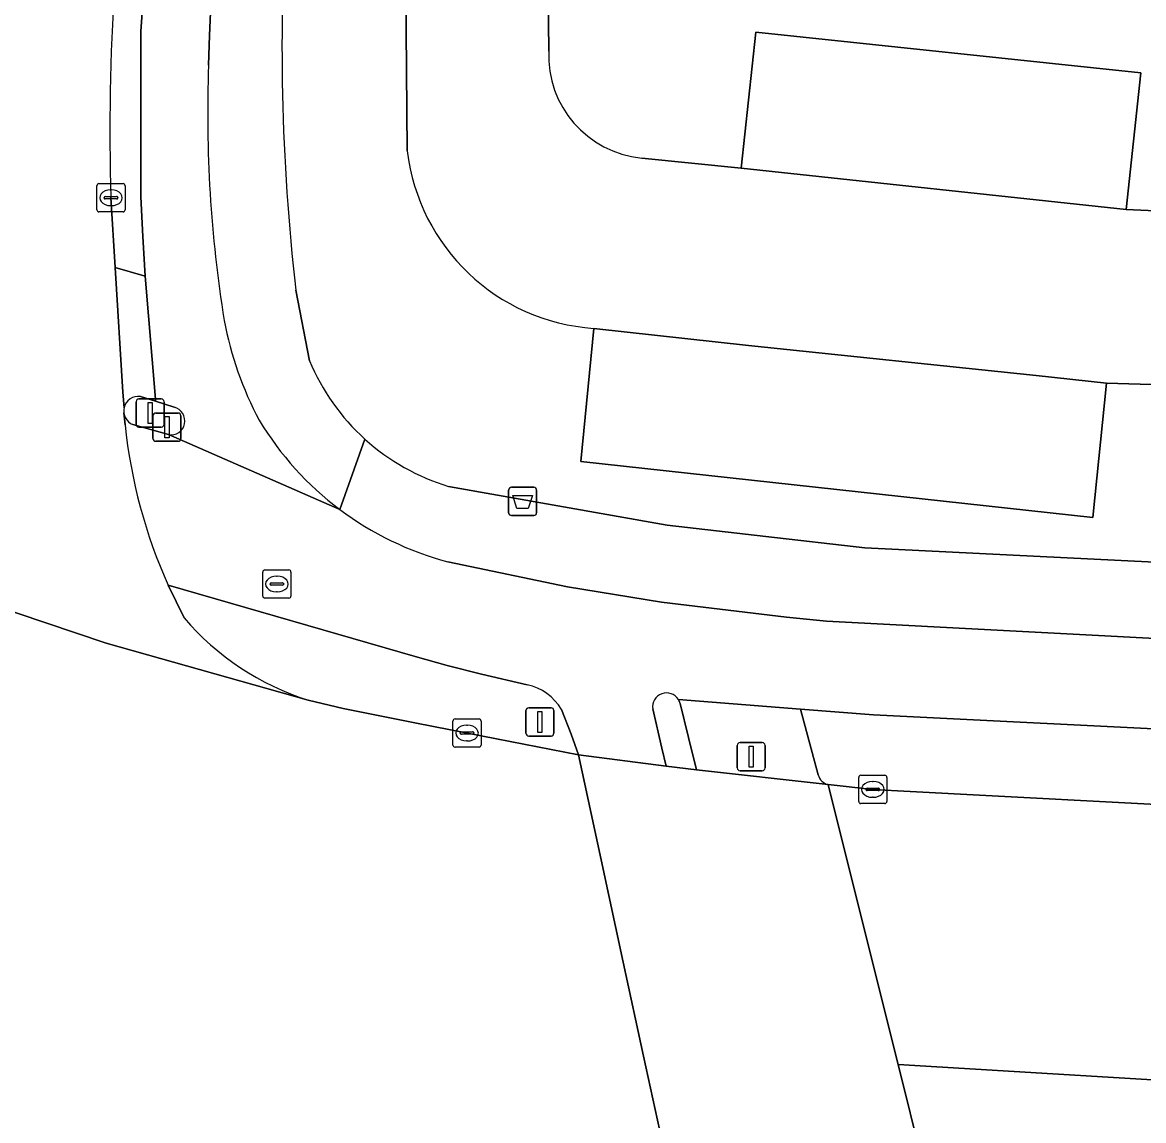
# Model space of a CAD drawing. Extents: x 160023 to 161302, y 384750 to 385707.
# Drawn here: x 160368.97 to 160408.71, y 384803.12 to 384842.06 of the extents above; entities that cross this region are included whole.
import ezdxf

# ---------------------------------------------------------------- set-up
doc = ezdxf.new("R2010")
doc.units = 0
for name, color, linetype in [('IMGEO_Afvalbak', 7, 'Continuous'), ('IMGEO_Berm_groen', 7, 'Continuous'), ('IMGEO_Drukknoppaal', 7, 'Continuous'), ('IMGEO_Fietspad_open', 7, 'Continuous'), ('IMGEO_Kolk', 7, 'Continuous'), ('IMGEO_Parkeervlak_open', 7, 'Continuous'), ('IMGEO_Rijbaan_lokaal_open', 7, 'Continuous'), ('IMGEO_Rijbaan_regionaal_gesloten', 7, 'Continuous'), ('IMGEO_Rioolput', 7, 'Continuous'), ('IMGEO_Verkeerseiland_groen', 7, 'Continuous'), ('IMGEO_Verkeerseiland_open', 7, 'Continuous'), ('IMGEO_Verkeersregelinstallatiepaal', 7, 'Continuous'), ('IMGEO_Voetpad_open', 7, 'Continuous')]:
    doc.layers.add(name, color=color, linetype=linetype)

msp = doc.modelspace()

# ---------------------------------------------------------------- linework, layer by layer
at = {"layer": 'IMGEO_Afvalbak'}
for p, q in [((160386.203, 384824.675), (160386.203, 384825.475)), ((160386.203, 384825.475), (160386.203, 384824.675)), ((160386.303, 384825.575), (160387.093, 384825.575)), ((160387.093, 384825.575), (160386.303, 384825.575)), ((160387.193, 384825.475), (160387.193, 384824.675)), ((160387.193, 384824.675), (160387.193, 384825.475)), ((160387.093, 384824.575), (160386.303, 384824.575)), ((160386.303, 384824.575), (160387.093, 384824.575))]:
    msp.add_line(p, q, dxfattribs=at)
msp.add_lwpolyline([(160386.346, 384825.289), (160387.05, 384825.289), (160386.901, 384824.819), (160386.495, 384824.819), (160386.346, 384825.289)], dxfattribs=at)
for centre, start, end in [((160386.303, 384825.475), 90, 180), ((160386.303, 384825.475), 90, 180), ((160387.093, 384825.475), 0, 90), ((160387.093, 384825.475), 360, 90), ((160386.303, 384824.675), 180, 270), ((160386.303, 384824.675), 180, 270), ((160387.093, 384824.675), 270, 0), ((160387.093, 384824.675), 270, 0)]:
    msp.add_arc(centre, 0.1, start, end, dxfattribs=at)
at = {"layer": 'IMGEO_Berm_groen'}
for points in [[(160382.609, 384837.5), (160382.52, 384847.543)], [(160378.656, 384832.567), (160379.144, 384830.062)], [(160384.071, 384825.609), (160391.819, 384824.238), (160395.323, 384823.834), (160398.827, 384823.43), (160442.352, 384821.277), (160442.814, 384832.48)], [(160435.35, 384827.823), (160435.192, 384827.471), (160434.975, 384823.199), (160411.226, 384824.464), (160411.37, 384829.048), (160411.373, 384829.155), (160407.399, 384829.267), (160406.908, 384824.505), (160388.76, 384826.493), (160389.223, 384831.21)], [(160451.079, 384814.899), (160423.501, 384816.289), (160399.135, 384817.504), (160396.553, 384817.704), (160397.178, 384815.387)], [(160397.527, 384815.035), (160399.113, 384814.862), (160399.993, 384814.809), (160423.269, 384813.587), (160444.761, 384812.581), (160466.286, 384811.459), (160470.54, 384811.209), (160475.583, 384811.805), (160481.533, 384812.763)]]:
    msp.add_lwpolyline(points, dxfattribs=at)
for centre, radius, start, end in [((160454.392, 384841.183), 76.224, 176.03453, 186.49009), ((160389.711, 384838.346), 7.152, 186.7892, 266.0875), ((160386.339, 384833.066), 7.797, 202.6572, 227.8702), ((160386.32, 384833.046), 7.769, 227.8785, 253.1749), ((160397.634, 384815.49), 0.468, 192.756, 256.7536)]:
    msp.add_arc(centre, radius, start, end, dxfattribs=at)
at = {"layer": 'IMGEO_Drukknoppaal'}
for p, q in [((160373.694, 384828.206), (160374.484, 384828.206)), ((160374.484, 384828.206), (160373.694, 384828.206)), ((160373.594, 384827.306), (160373.594, 384828.106)), ((160373.594, 384828.106), (160373.594, 384827.306)), ((160374.584, 384828.106), (160374.584, 384827.306)), ((160374.584, 384827.306), (160374.584, 384828.106)), ((160374.484, 384827.206), (160373.694, 384827.206)), ((160373.694, 384827.206), (160374.484, 384827.206))]:
    msp.add_line(p, q, dxfattribs=at)
msp.add_lwpolyline([(160374.014, 384828.081), (160374.164, 384828.081), (160374.164, 384827.331), (160374.014, 384827.331), (160374.014, 384828.081)], dxfattribs=at)
for centre, start, end in [((160373.694, 384828.106), 90, 180), ((160373.694, 384828.106), 90, 180), ((160374.484, 384828.106), 0, 90), ((160374.484, 384828.106), 360, 90), ((160373.694, 384827.306), 180, 270), ((160373.694, 384827.306), 180, 270), ((160374.484, 384827.306), 270, 0), ((160374.484, 384827.306), 270, 0)]:
    msp.add_arc(centre, 0.1, start, end, dxfattribs=at)
at = {"layer": 'IMGEO_Fietspad_open'}
for points in [[(160375.567, 384840.544), (160375.6, 384841.597), (160375.734, 384844.604), (160373.406, 384844.85), (160373.286, 384843.434), (160373.17, 384841.73), (160373.159, 384835.874), (160373.236, 384834.47), (160373.316, 384833.066), (160373.683, 384828.696), (160373.688, 384828.624), (160374.352, 384828.414)], [(160372.563, 384828.211), (160372.604, 384827.791)], [(160380.214, 384824.791), (160374.144, 384827.442), (160372.883, 384827.801)], [(160374.144, 384827.442), (160380.214, 384824.791)], [(160434.665, 384818.884), (160432.206, 384819.003), (160397.47, 384820.825), (160396.047, 384820.967), (160391.623, 384821.499), (160388.287, 384822.046), (160384.045, 384822.938)], [(160374.133, 384822.1), (160382.889, 384819.575), (160384.027, 384819.259), (160385.242, 384818.947), (160386.862, 384818.576)], [(160392.221, 384818.048), (160396.553, 384817.704), (160399.135, 384817.504), (160423.501, 384816.289), (160451.079, 384814.899), (160470.802, 384814.136), (160480.436, 384813.709), (160481.468, 384813.626)], [(160388.077, 384817.7), (160388.423, 384816.824), (160388.675, 384816.089), (160391.783, 384815.694), (160391.636, 384816.332), (160391.31, 384817.717)]]:
    msp.add_lwpolyline(points, dxfattribs=at)
for centre, radius, start, end in [((160421.371, 384838.798), 45.837, 177.8166, 189.1737), ((160388.186, 384833.742), 12.275, 190.5704, 208.1538), ((160373.088, 384828.284), 0.53, 187.917, 207.5482), ((160374.229, 384827.932), 0.497, 260.1019, 75.7408), ((160391.218, 384829.741), 18.715, 185.9807, 204.0964), ((160373.084, 384828.291), 0.53, 208.4428, 247.7023), ((160386.853, 384833.646), 11.067, 210.9741, 233.1384), ((160386.871, 384833.666), 11.094, 233.1301, 255.2451), ((160386.458, 384816.735), 1.885, 30.8035, 77.6142), ((160391.798, 384817.792), 0.494, 31.1838, 188.7521)]:
    msp.add_arc(centre, radius, start, end, dxfattribs=at)
at = {"layer": 'IMGEO_Kolk'}
for p, q in [((160371.606, 384835.415), (160371.606, 384836.267)), ((160371.681, 384836.341), (160372.533, 384836.341)), ((160372.094, 384836.121), (160372.119, 384836.121)), ((160372.607, 384836.267), (160372.607, 384835.415)), ((160371.865, 384835.835), (160371.865, 384835.847)), ((160372.303, 384835.798), (160371.905, 384835.798)), ((160371.908, 384835.884), (160372.306, 384835.884)), ((160372.349, 384835.847), (160372.349, 384835.835)), ((160372.533, 384835.341), (160371.681, 384835.341)), ((160372.117, 384835.561), (160372.092, 384835.561)), ((160384.227, 384816.437), (160384.227, 384817.289)), ((160384.302, 384817.363), (160385.154, 384817.363)), ((160384.715, 384817.143), (160384.74, 384817.143)), ((160385.228, 384817.289), (160385.228, 384816.437)), ((160384.486, 384816.857), (160384.486, 384816.869)), ((160384.924, 384816.82), (160384.526, 384816.82)), ((160384.529, 384816.906), (160384.927, 384816.906)), ((160384.97, 384816.869), (160384.97, 384816.857)), ((160385.154, 384816.363), (160384.302, 384816.363)), ((160384.738, 384816.583), (160384.713, 384816.583)), ((160398.612, 384814.438), (160398.612, 384815.29)), ((160398.687, 384815.364), (160399.539, 384815.364)), ((160399.1, 384815.144), (160399.125, 384815.144)), ((160399.613, 384815.29), (160399.613, 384814.438)), ((160398.871, 384814.858), (160398.871, 384814.87)), ((160399.309, 384814.821), (160398.911, 384814.821)), ((160398.914, 384814.907), (160399.312, 384814.907)), ((160399.355, 384814.87), (160399.355, 384814.858)), ((160399.539, 384814.364), (160398.687, 384814.364)), ((160399.123, 384814.584), (160399.098, 384814.584))]:
    msp.add_line(p, q, dxfattribs=at)
for points in [[(160371.606, 384835.415), (160371.606, 384836.267)], [(160371.681, 384836.341), (160372.533, 384836.341)], [(160372.607, 384836.267), (160372.607, 384835.415)], [(160372.533, 384835.341), (160371.681, 384835.341)], [(160384.227, 384816.437), (160384.227, 384817.289)], [(160384.302, 384817.363), (160385.154, 384817.363)], [(160385.228, 384817.289), (160385.228, 384816.437)], [(160385.154, 384816.363), (160384.302, 384816.363)], [(160398.612, 384814.438), (160398.612, 384815.29)], [(160398.687, 384815.364), (160399.539, 384815.364)], [(160399.613, 384815.29), (160399.613, 384814.438)], [(160399.539, 384814.364), (160398.687, 384814.364)]]:
    msp.add_lwpolyline(points, dxfattribs=at)
for centre, radius, start, end in [((160371.683, 384836.265), 0.0765, 91.552, 178.448), ((160371.683, 384836.265), 0.0765, 91.552, 178.448), ((160372.531, 384836.265), 0.0765, 1.552, 88.448), ((160372.531, 384836.265), 0.0765, 1.552, 88.448), ((160371.905, 384835.844), 0.0403, 85.8775, 175.7526), ((160371.902, 384835.834), 0.0366, 178.938, 274.7102), ((160372.306, 384835.841), 0.043, 264.8664, 352.4533), ((160372.31, 384835.846), 0.0386, 1.7309, 96.639), ((160371.683, 384835.417), 0.0765, 181.552, 268.448), ((160371.683, 384835.417), 0.0765, 181.552, 268.448), ((160372.531, 384835.417), 0.0765, 271.552, 358.448), ((160372.531, 384835.417), 0.0765, 271.552, 358.448), ((160384.304, 384817.287), 0.0765, 91.552, 178.448), ((160384.304, 384817.287), 0.0765, 91.552, 178.448), ((160385.152, 384817.287), 0.0765, 1.552, 88.448), ((160385.152, 384817.287), 0.0765, 1.552, 88.448), ((160384.526, 384816.866), 0.0403, 85.8775, 175.7526), ((160384.523, 384816.856), 0.0366, 178.938, 274.7102), ((160384.927, 384816.863), 0.043, 264.8664, 352.4533), ((160384.931, 384816.868), 0.0386, 1.7309, 96.639), ((160384.304, 384816.439), 0.0765, 181.552, 268.448), ((160384.304, 384816.439), 0.0765, 181.552, 268.448), ((160385.152, 384816.439), 0.0765, 271.552, 358.448), ((160385.152, 384816.439), 0.0765, 271.552, 358.448), ((160398.689, 384815.288), 0.0765, 91.552, 178.448), ((160398.689, 384815.288), 0.0765, 91.552, 178.448), ((160399.537, 384815.288), 0.0765, 1.552, 88.448), ((160399.537, 384815.288), 0.0765, 1.552, 88.448), ((160398.911, 384814.867), 0.0403, 85.8775, 175.7526), ((160398.908, 384814.857), 0.0366, 178.938, 274.7102), ((160399.312, 384814.864), 0.043, 264.8664, 352.4533), ((160399.316, 384814.869), 0.0386, 1.7309, 96.639), ((160398.689, 384814.44), 0.0765, 181.552, 268.448), ((160398.689, 384814.44), 0.0765, 181.552, 268.448), ((160399.537, 384814.44), 0.0765, 271.552, 358.448), ((160399.537, 384814.44), 0.0765, 271.552, 358.448)]:
    msp.add_arc(centre, radius, start, end, dxfattribs=at)
for centre, major_axis, ratio, start_param, end_param in [((160372.093, 384835.841), (-0.387, 0.002), 0.722429, 4.712389, 7.853982), ((160372.118, 384835.841), (-0.39, 0.002), 0.717154, 1.570796, 4.712389), ((160384.714, 384816.863), (-0.387, 0.002), 0.722429, 4.712389, 7.853982), ((160384.739, 384816.863), (-0.39, 0.002), 0.717154, 1.570796, 4.712389), ((160399.099, 384814.864), (-0.387, 0.002), 0.722429, 4.712389, 7.853982), ((160399.124, 384814.864), (-0.39, 0.002), 0.717154, 1.570796, 4.712389)]:
    msp.add_ellipse(centre, major_axis=major_axis, ratio=ratio, start_param=start_param, end_param=end_param, dxfattribs=at)
at = {"layer": 'IMGEO_Parkeervlak_open'}
for points in [[(160394.442, 384836.887), (160408.089, 384835.428), (160408.619, 384840.268), (160394.967, 384841.713)], [(160407.399, 384829.267), (160404.898, 384829.542), (160394.7, 384830.607), (160389.223, 384831.21), (160388.76, 384826.493), (160406.908, 384824.505)]]:
    msp.add_lwpolyline(points, close=True, dxfattribs=at)
at = {"layer": 'IMGEO_Rijbaan_lokaal_open'}
for points in [[(160387.624, 384841.042), (160387.541, 384848.194)], [(160382.52, 384847.543), (160382.609, 384837.5)], [(160426.837, 384834.499), (160412.751, 384835.197), (160410.162, 384835.325), (160408.089, 384835.428), (160394.442, 384836.887), (160390.92, 384837.245)], [(160372.57, 384828.392), (160372.532, 384828.951), (160372.26, 384833.372), (160372.106, 384835.844)], [(160389.223, 384831.21), (160394.7, 384830.607), (160404.898, 384829.542), (160407.399, 384829.267), (160411.373, 384829.155), (160411.37, 384829.048), (160417.116, 384828.757), (160433.742, 384827.901), (160435.35, 384827.823)], [(160372.604, 384827.791), (160372.563, 384828.211)], [(160366.117, 384822.247), (160365.546, 384822.202), (160371.937, 384820.045), (160379.102, 384818.032)], [(160374.699, 384820.943), (160374.133, 384822.1)]]:
    msp.add_lwpolyline(points, dxfattribs=at)
for centre, radius, start, end in [((160447.629, 384838.273), 75.562, 176.11031, 181.84228), ((160391.281, 384840.888), 3.66, 177.583, 264.3365), ((160389.711, 384838.346), 7.152, 186.7892, 266.0875), ((160373.044, 384828.283), 0.486, 167.0456, 188.5248), ((160391.218, 384829.741), 18.715, 185.9807, 204.0964), ((160381.995, 384827.194), 9.608, 220.5865, 252.4729)]:
    msp.add_arc(centre, radius, start, end, dxfattribs=at)
at = {"layer": 'IMGEO_Rijbaan_regionaal_gesloten'}
for points in [[(160387.064, 384802.199), (160391.724, 384802.008), (160390.989, 384805.402), (160390.266, 384808.742), (160389.482, 384812.362), (160388.675, 384816.089), (160385.778, 384816.654), (160382.935, 384817.218), (160380.333, 384817.73), (160379.102, 384818.032), (160371.937, 384820.045), (160365.546, 384822.202)], [(160525.691, 384808.548), (160500, 384809.837), (160499.803, 384809.847), (160498.479, 384809.894), (160470.54, 384811.209), (160466.286, 384811.459), (160444.761, 384812.581), (160423.269, 384813.587), (160399.993, 384814.809), (160399.113, 384814.862), (160397.527, 384815.035), (160399.171, 384808.458), (160400.007, 384805.11), (160433.105, 384803.109), (160463.571, 384801.936), (160482.841, 384801.285), (160497.293, 384802.197), (160518.451, 384803.76), (160534.335, 384804.151), (160557.511, 384804.281)], [(160666.023, 384815.096), (160643.234, 384811.039), (160631.384, 384809.566), (160622.962, 384808.519), (160615.903, 384807.799), (160602.102, 384806.496), (160593.622, 384805.913), (160581.27, 384805.063), (160557.511, 384804.281), (160534.335, 384804.151), (160518.451, 384803.76), (160497.293, 384802.197), (160482.841, 384801.285), (160463.571, 384801.936), (160433.105, 384803.109), (160400.007, 384805.11), (160400.874, 384801.642), (160401.986, 384801.592), (160422.599, 384800.588), (160443.125, 384799.544), (160464.691, 384798.456), (160474.976, 384797.956)]]:
    msp.add_lwpolyline(points, dxfattribs=at)
msp.add_lwpolyline([(160397.527, 384815.035), (160392.865, 384815.563), (160391.783, 384815.694), (160388.675, 384816.089), (160389.482, 384812.362), (160390.266, 384808.742), (160390.989, 384805.402), (160391.724, 384802.008), (160395.83, 384801.875), (160400.874, 384801.642), (160400.007, 384805.11), (160399.171, 384808.458)], close=True, dxfattribs=at)
at = {"layer": 'IMGEO_Rioolput'}
for p, q in [((160377.486, 384821.72), (160377.486, 384822.572)), ((160377.561, 384822.646), (160378.413, 384822.646)), ((160378.487, 384822.572), (160378.487, 384821.72)), ((160377.788, 384822.189), (160378.186, 384822.189)), ((160377.974, 384822.426), (160377.999, 384822.426)), ((160377.745, 384822.14), (160377.745, 384822.152)), ((160378.183, 384822.103), (160377.785, 384822.103)), ((160377.997, 384821.866), (160377.972, 384821.866)), ((160378.229, 384822.152), (160378.229, 384822.14)), ((160378.413, 384821.646), (160377.561, 384821.646))]:
    msp.add_line(p, q, dxfattribs=at)
for points in [[(160377.486, 384821.72), (160377.486, 384822.572)], [(160377.561, 384822.646), (160378.413, 384822.646)], [(160378.487, 384822.572), (160378.487, 384821.72)], [(160378.413, 384821.646), (160377.561, 384821.646)]]:
    msp.add_lwpolyline(points, dxfattribs=at)
for centre, radius, start, end in [((160377.563, 384822.57), 0.0765, 91.552, 178.448), ((160377.563, 384822.57), 0.0765, 91.552, 178.448), ((160378.411, 384822.57), 0.0765, 1.552, 88.448), ((160378.411, 384822.57), 0.0765, 1.552, 88.448), ((160377.785, 384822.149), 0.0403, 85.8775, 175.7526), ((160378.19, 384822.151), 0.0386, 1.7309, 96.639), ((160377.782, 384822.139), 0.0366, 178.938, 274.7102), ((160378.186, 384822.146), 0.043, 264.8664, 352.4533), ((160377.563, 384821.722), 0.0765, 181.552, 268.448), ((160377.563, 384821.722), 0.0765, 181.552, 268.448), ((160378.411, 384821.722), 0.0765, 271.552, 358.448), ((160378.411, 384821.722), 0.0765, 271.552, 358.448)]:
    msp.add_arc(centre, radius, start, end, dxfattribs=at)
for centre, major_axis, ratio, start_param, end_param in [((160377.973, 384822.146), (-0.387, 0.002), 0.722429, 4.712389, 7.853982), ((160377.998, 384822.146), (-0.39, 0.002), 0.717154, 1.570796, 4.712389)]:
    msp.add_ellipse(centre, major_axis=major_axis, ratio=ratio, start_param=start_param, end_param=end_param, dxfattribs=at)
at = {"layer": 'IMGEO_Verkeerseiland_groen'}
for points in [[(160390.92, 384837.245), (160394.442, 384836.887), (160394.967, 384841.713), (160408.619, 384840.268), (160408.089, 384835.428), (160410.162, 384835.325), (160415.982, 384849.007)], [(160387.541, 384848.194), (160387.624, 384841.042)], [(160385.242, 384818.947), (160384.027, 384819.259), (160382.889, 384819.575), (160374.133, 384822.1), (160374.699, 384820.943)], [(160386.862, 384818.576), (160385.242, 384818.947)], [(160379.102, 384818.032), (160380.333, 384817.73), (160382.935, 384817.218), (160385.778, 384816.654), (160388.675, 384816.089), (160388.423, 384816.824), (160388.077, 384817.7)]]:
    msp.add_lwpolyline(points, dxfattribs=at)
for centre, radius, start, end in [((160391.281, 384840.888), 3.66, 177.583, 264.3365), ((160381.995, 384827.194), 9.608, 220.5865, 252.4729), ((160386.458, 384816.735), 1.885, 30.8035, 77.6142)]:
    msp.add_arc(centre, radius, start, end, dxfattribs=at)
at = {"layer": 'IMGEO_Verkeerseiland_open'}
for points in [[(160372.106, 384835.844), (160372.26, 384833.372), (160373.316, 384833.066), (160373.236, 384834.47), (160373.159, 384835.874), (160373.17, 384841.73), (160373.286, 384843.434)], [(160373.688, 384828.624), (160373.151, 384828.794)], [(160374.352, 384828.414), (160373.688, 384828.624)], [(160372.883, 384827.801), (160374.144, 384827.442)], [(160391.31, 384817.717), (160391.636, 384816.332), (160391.783, 384815.694), (160392.865, 384815.563), (160392.581, 384816.707), (160392.279, 384817.907)]]:
    msp.add_lwpolyline(points, dxfattribs=at)
for centre, radius, start, end in [((160447.629, 384838.273), 75.562, 176.11031, 181.84228), ((160373.076, 384828.281), 0.518, 81.7275, 167.6321), ((160373.044, 384828.283), 0.486, 167.0456, 188.5248), ((160373.088, 384828.284), 0.53, 187.917, 207.5482), ((160374.229, 384827.932), 0.497, 260.1019, 75.7408), ((160373.084, 384828.291), 0.53, 208.4428, 247.7023), ((160391.798, 384817.792), 0.494, 31.1838, 188.7521), ((160391.84, 384817.809), 0.45, 12.6125, 32.1068)]:
    msp.add_arc(centre, radius, start, end, dxfattribs=at)
at = {"layer": 'IMGEO_Verkeersregelinstallatiepaal'}
for p, q in [((160372.999, 384827.811), (160372.999, 384828.611)), ((160372.999, 384828.611), (160372.999, 384827.811)), ((160373.099, 384828.711), (160373.889, 384828.711)), ((160373.889, 384828.711), (160373.099, 384828.711)), ((160373.989, 384828.611), (160373.989, 384827.811)), ((160373.989, 384827.811), (160373.989, 384828.611)), ((160373.889, 384827.711), (160373.099, 384827.711)), ((160373.099, 384827.711), (160373.889, 384827.711)), ((160386.815, 384816.857), (160386.815, 384817.657)), ((160386.815, 384817.657), (160386.815, 384816.857)), ((160386.915, 384817.757), (160387.705, 384817.757)), ((160387.705, 384817.757), (160386.915, 384817.757)), ((160387.805, 384817.657), (160387.805, 384816.857)), ((160387.805, 384816.857), (160387.805, 384817.657)), ((160387.705, 384816.757), (160386.915, 384816.757)), ((160386.915, 384816.757), (160387.705, 384816.757)), ((160394.305, 384815.624), (160394.305, 384816.424)), ((160394.305, 384816.424), (160394.305, 384815.624)), ((160394.405, 384816.524), (160395.195, 384816.524)), ((160395.195, 384816.524), (160394.405, 384816.524)), ((160395.295, 384816.424), (160395.295, 384815.624)), ((160395.295, 384815.624), (160395.295, 384816.424)), ((160395.195, 384815.524), (160394.405, 384815.524)), ((160394.405, 384815.524), (160395.195, 384815.524))]:
    msp.add_line(p, q, dxfattribs=at)
for points in [[(160373.419, 384828.586), (160373.569, 384828.586), (160373.569, 384827.836), (160373.419, 384827.836), (160373.419, 384828.586)], [(160387.235, 384817.632), (160387.385, 384817.632), (160387.385, 384816.882), (160387.235, 384816.882), (160387.235, 384817.632)], [(160394.725, 384816.399), (160394.875, 384816.399), (160394.875, 384815.649), (160394.725, 384815.649), (160394.725, 384816.399)]]:
    msp.add_lwpolyline(points, dxfattribs=at)
for centre, start, end in [((160373.099, 384828.611), 90, 180), ((160373.099, 384828.611), 90, 180), ((160373.889, 384828.611), 0, 90), ((160373.889, 384828.611), 360, 90), ((160373.099, 384827.811), 180, 270), ((160373.099, 384827.811), 180, 270), ((160373.889, 384827.811), 270, 0), ((160373.889, 384827.811), 270, 0), ((160386.915, 384817.657), 90, 180), ((160386.915, 384817.657), 90, 180), ((160387.705, 384817.657), 0, 90), ((160387.705, 384817.657), 360, 90), ((160386.915, 384816.857), 180, 270), ((160386.915, 384816.857), 180, 270), ((160387.705, 384816.857), 270, 0), ((160387.705, 384816.857), 270, 0), ((160394.405, 384816.424), 90, 180), ((160394.405, 384816.424), 90, 180), ((160395.195, 384816.424), 0, 90), ((160395.195, 384816.424), 360, 90), ((160394.405, 384815.624), 180, 270), ((160394.405, 384815.624), 180, 270), ((160395.195, 384815.624), 270, 0), ((160395.195, 384815.624), 270, 0)]:
    msp.add_arc(centre, 0.1, start, end, dxfattribs=at)
at = {"layer": 'IMGEO_Voetpad_open'}
for points in [[(160378.495, 384862.629), (160377.347, 384857.092), (160377.84, 384857.014), (160376.7, 384849.862), (160376.205, 384849.926), (160375.946, 384847.68), (160375.734, 384844.604), (160375.6, 384841.597), (160375.567, 384840.544)], [(160373.316, 384833.066), (160372.26, 384833.372), (160372.532, 384828.951), (160372.57, 384828.392)], [(160373.151, 384828.794), (160373.688, 384828.624), (160373.683, 384828.696), (160373.316, 384833.066)], [(160379.144, 384830.062), (160378.656, 384832.567)], [(160381.109, 384827.283), (160380.214, 384824.791)], [(160380.214, 384824.791), (160381.109, 384827.283)], [(160398.827, 384823.43), (160395.323, 384823.834), (160391.819, 384824.238), (160384.071, 384825.609)], [(160384.045, 384822.938), (160388.287, 384822.046), (160391.623, 384821.499), (160396.047, 384820.967), (160397.47, 384820.825), (160432.206, 384819.003), (160434.665, 384818.884), (160487.18, 384816.467), (160487.644, 384816.446), (160487.642, 384819.037), (160482.465, 384819.293), (160444.818, 384821.155), (160442.352, 384821.277), (160398.827, 384823.43)], [(160396.553, 384817.704), (160392.221, 384818.048)], [(160392.279, 384817.907), (160392.581, 384816.707), (160392.865, 384815.563), (160397.527, 384815.035)], [(160397.178, 384815.387), (160396.553, 384817.704)]]:
    msp.add_lwpolyline(points, dxfattribs=at)
for centre, radius, start, end in [((160454.392, 384841.183), 76.224, 176.03453, 186.49009), ((160421.371, 384838.798), 45.837, 177.8166, 189.1737), ((160388.186, 384833.742), 12.275, 190.5704, 208.1538), ((160386.339, 384833.066), 7.797, 202.6572, 227.8702), ((160373.076, 384828.281), 0.518, 81.7275, 167.6321), ((160386.853, 384833.646), 11.067, 210.9741, 233.1384), ((160386.32, 384833.046), 7.769, 227.8785, 253.1749), ((160386.871, 384833.666), 11.094, 233.1301, 255.2451), ((160391.84, 384817.809), 0.45, 12.6125, 32.1068), ((160397.634, 384815.49), 0.468, 192.756, 256.7536)]:
    msp.add_arc(centre, radius, start, end, dxfattribs=at)

doc.saveas('drawing.dxf')
